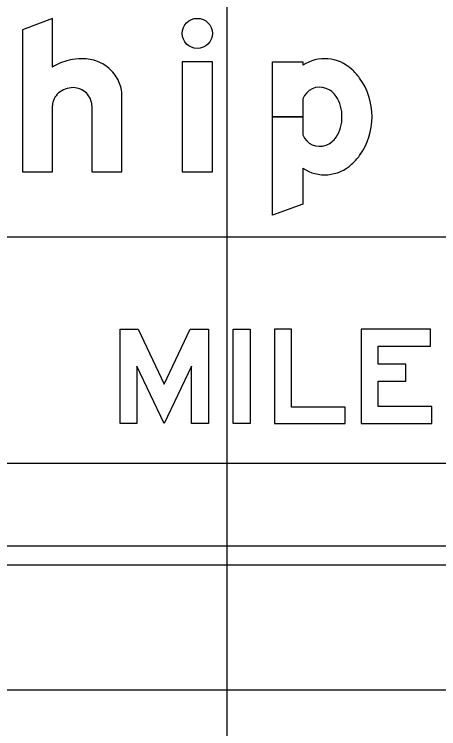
# Model space of a CAD drawing. Extents: x 2193008 to 2198143, y 1236112 to 1237864.
# Drawn here: x 2197044.83 to 2197048.58, y 1237283.85 to 1237290.16 of the extents above; entities that cross this region are included whole.
import ezdxf

# ---------------------------------------------------------------- set-up
doc = ezdxf.new("R2010")
doc.units = 0
for name, color, linetype in [('GSBWFILL', 7, 'Continuous'), ('GSCOLORFILL', 7, 'Continuous'), ('GSOUTLINE', 7, 'Continuous'), ('M-ROADS', 7, 'Continuous')]:
    doc.layers.add(name, color=color, linetype=linetype)

msp = doc.modelspace()

# ---------------------------------------------------------------- linework, layer by layer
at = {"layer": 'GSBWFILL'}
for p, q in [((2197047.3763, 1237289.41), (2197047.3763, 1237289.2504)), ((2197047.3763, 1237289.2504), (2197047.1099, 1237289.2504)), ((2197047.1099, 1237289.2503), (2197047.3763, 1237289.2503)), ((2197047.3763, 1237289.2503), (2197047.3763, 1237289.0908))]:
    msp.add_line(p, q, dxfattribs=at)
for points in [[(2197045.1652, 1237289.6885), (2197045.1652, 1237290.1195), (2197044.8988, 1237290.0167), (2197044.8988, 1237288.7642), (2197045.1652, 1237288.7642), (2197045.1652, 1237289.3484)], [(2197047.1099, 1237289.2504), (2197047.1099, 1237289.7366), (2197047.3763, 1237289.7366), (2197047.3763, 1237289.7048)], [(2197045.5115, 1237289.3484), (2197045.5115, 1237288.7642), (2197045.7779, 1237288.7642), (2197045.7779, 1237289.4361)], [(2197047.3763, 1237288.7959), (2197047.3763, 1237288.4794), (2197047.1099, 1237288.3813), (2197047.1099, 1237289.2503)]]:
    msp.add_lwpolyline(points, dxfattribs=at)
for points in [[(2197046.3107, 1237288.7642), (2197046.5771, 1237288.7642), (2197046.5771, 1237289.7366), (2197046.3107, 1237289.7366)], [(2197046.1524, 1237286.8904), (2197046.3822, 1237287.3739), (2197046.5436, 1237287.3739), (2197046.5436, 1237286.5414), (2197046.3938, 1237286.5414), (2197046.3938, 1237287.0493), (2197046.1524, 1237286.5414), (2197045.9109, 1237287.0493), (2197045.9109, 1237286.5414), (2197045.7611, 1237286.5414), (2197045.7611, 1237287.3739), (2197045.9225, 1237287.3739)], [(2197046.7601, 1237286.5414), (2197046.7601, 1237287.3739), (2197046.9099, 1237287.3739), (2197046.9099, 1237286.5414)], [(2197047.7508, 1237286.5414), (2197047.7508, 1237286.6871), (2197047.2762, 1237286.6871), (2197047.2762, 1237287.3739), (2197047.1264, 1237287.3739), (2197047.1264, 1237286.5414)], [(2197048.5167, 1237286.6913), (2197048.0421, 1237286.6913), (2197048.0421, 1237286.9152), (2197048.2877, 1237286.9152), (2197048.2877, 1237287.0651), (2197048.0421, 1237287.0651), (2197048.0421, 1237287.2241), (2197048.5042, 1237287.2241), (2197048.5042, 1237287.3739), (2197047.8923, 1237287.3739), (2197047.8923, 1237286.5414), (2197048.5167, 1237286.5414)]]:
    msp.add_lwpolyline(points, close=True, dxfattribs=at)
msp.add_ellipse((2197046.4439, 1237289.9863), major_axis=(0, 0.1332), ratio=0.99999, dxfattribs=at)
for centre, major_axis, ratio, start_param, end_param in [((2197045.4229, 1237289.2839), (0, 0.4797), 0.999993, 0.235088, 0.567132), ((2197045.4275, 1237289.2304), (0, 0.5328), 0.999993, 0, 0.219986), ((2197045.4275, 1237289.3882), (0, 0.375), 0.999993, 5.914285, 6.283185), ((2197047.5695, 1237289.4145), (0, 0.3487), 0.999997, 5.531582, 6.870178), ((2197045.4365, 1237289.4115), (0, 0.35), 0.999993, 5.532258, 5.914285), ((2197045.4504, 1237289.4265), (0, 0.3295), 0.999993, 5.130076, 5.532258), ((2197047.5342, 1237289.3477), (0, 0.4221), 0.999997, 5.330424, 5.578482), ((2197045.4721, 1237289.4361), (0, 0.3059), 0.999993, 4.712389, 5.130076), ((2197047.4064, 1237289.2504), (0, 0.5826), 0.999997, 4.712389, 5.339507), ((2197045.339, 1237289.3224), (0, 0.1833), 0.999993, 0.345704, 0.715718), ((2197045.348, 1237289.2976), (0, 0.2097), 0.999993, 0, 0.345704), ((2197045.348, 1237289.339), (0, 0.1683), 0.999993, 5.900624, 6.283185), ((2197045.3498, 1237289.3436), (0, 0.1634), 0.999993, 5.51227, 5.900624), ((2197047.5251, 1237289.3516), (0, 0.1598), 0.999997, 5.918977, 7.479923), ((2197047.5156, 1237289.3267), (0, 0.1865), 0.999997, 5.303244, 5.918977), ((2197045.3253, 1237289.3383), (0, 0.1623), 0.999993, 0.715718, 1.126231), ((2197045.3527, 1237289.3465), (0, 0.1593), 0.999993, 5.115435, 5.51227), ((2197047.415, 1237289.2592), (0, 0.3076), 0.999997, 4.683658, 5.303244), ((2197045.304, 1237289.3484), (0, 0.1388), 0.999993, 1.126231, 1.570796), ((2197045.3571, 1237289.3484), (0, 0.1545), 0.999993, 4.712389, 5.115435), ((2197047.415, 1237289.2416), (0, 0.3076), 0.999997, 4.121534, 4.74112), ((2197047.4064, 1237289.2504), (0, 0.5826), 0.999997, 4.085271, 4.712389), ((2197047.5251, 1237289.1492), (0, 0.1598), 0.999997, 1.944855, 3.5058), ((2197047.5156, 1237289.1741), (0, 0.1865), 0.999997, 3.5058, 4.121534), ((2197047.5342, 1237289.1531), (0, 0.4221), 0.999997, 3.846296, 4.094354), ((2197047.5695, 1237289.0863), (0, 0.3487), 0.999997, 2.5546, 3.893196)]:
    msp.add_ellipse(centre, major_axis=major_axis, ratio=ratio, start_param=start_param, end_param=end_param, dxfattribs=at)
at = {"layer": 'GSCOLORFILL'}
for p, q in [((2197047.3763, 1237289.41), (2197047.3763, 1237289.2504)), ((2197047.3763, 1237289.2504), (2197047.1099, 1237289.2504)), ((2197047.1099, 1237289.2503), (2197047.3763, 1237289.2503)), ((2197047.3763, 1237289.2503), (2197047.3763, 1237289.0908)), ((2197054.4665, 1237285.4592), (2197036.4862, 1237285.4592)), ((2197036.4862, 1237285.2927), (2197054.4665, 1237285.2927))]:
    msp.add_line(p, q, dxfattribs=at)
for points in [[(2197045.1652, 1237289.6885), (2197045.1652, 1237290.1195), (2197044.8988, 1237290.0167), (2197044.8988, 1237288.7642), (2197045.1652, 1237288.7642), (2197045.1652, 1237289.3484)], [(2197047.1099, 1237289.2504), (2197047.1099, 1237289.7366), (2197047.3763, 1237289.7366), (2197047.3763, 1237289.7048)], [(2197045.5115, 1237289.3484), (2197045.5115, 1237288.7642), (2197045.7779, 1237288.7642), (2197045.7779, 1237289.4361)], [(2197047.3763, 1237288.7959), (2197047.3763, 1237288.4794), (2197047.1099, 1237288.3813), (2197047.1099, 1237289.2503)]]:
    msp.add_lwpolyline(points, dxfattribs=at)
for points in [[(2197046.3107, 1237288.7642), (2197046.5771, 1237288.7642), (2197046.5771, 1237289.7366), (2197046.3107, 1237289.7366)], [(2197046.1524, 1237286.8904), (2197046.3822, 1237287.3739), (2197046.5436, 1237287.3739), (2197046.5436, 1237286.5414), (2197046.3938, 1237286.5414), (2197046.3938, 1237287.0493), (2197046.1524, 1237286.5414), (2197045.9109, 1237287.0493), (2197045.9109, 1237286.5414), (2197045.7611, 1237286.5414), (2197045.7611, 1237287.3739), (2197045.9225, 1237287.3739)], [(2197046.7601, 1237286.5414), (2197046.7601, 1237287.3739), (2197046.9099, 1237287.3739), (2197046.9099, 1237286.5414)], [(2197047.7508, 1237286.5414), (2197047.7508, 1237286.6871), (2197047.2762, 1237286.6871), (2197047.2762, 1237287.3739), (2197047.1264, 1237287.3739), (2197047.1264, 1237286.5414)], [(2197048.5167, 1237286.6913), (2197048.0421, 1237286.6913), (2197048.0421, 1237286.9152), (2197048.2877, 1237286.9152), (2197048.2877, 1237287.0651), (2197048.0421, 1237287.0651), (2197048.0421, 1237287.2241), (2197048.5042, 1237287.2241), (2197048.5042, 1237287.3739), (2197047.8923, 1237287.3739), (2197047.8923, 1237286.5414), (2197048.5167, 1237286.5414)]]:
    msp.add_lwpolyline(points, close=True, dxfattribs=at)
msp.add_ellipse((2197046.4439, 1237289.9863), major_axis=(0, 0.1332), ratio=0.99999, dxfattribs=at)
for centre, major_axis, ratio, start_param, end_param in [((2197045.4229, 1237289.2839), (0, 0.4797), 0.999993, 0.235088, 0.567132), ((2197045.4275, 1237289.2304), (0, 0.5328), 0.999993, 0, 0.219986), ((2197045.4275, 1237289.3882), (0, 0.375), 0.999993, 5.914285, 6.283185), ((2197047.5695, 1237289.4145), (0, 0.3487), 0.999997, 5.531582, 6.870178), ((2197045.4365, 1237289.4115), (0, 0.35), 0.999993, 5.532258, 5.914285), ((2197045.4504, 1237289.4265), (0, 0.3295), 0.999993, 5.130076, 5.532258), ((2197047.5342, 1237289.3477), (0, 0.4221), 0.999997, 5.330424, 5.578482), ((2197045.4721, 1237289.4361), (0, 0.3059), 0.999993, 4.712389, 5.130076), ((2197047.4064, 1237289.2504), (0, 0.5826), 0.999997, 4.712389, 5.339507), ((2197045.339, 1237289.3224), (0, 0.1833), 0.999993, 0.345704, 0.715718), ((2197045.348, 1237289.2976), (0, 0.2097), 0.999993, 0, 0.345704), ((2197045.348, 1237289.339), (0, 0.1683), 0.999993, 5.900624, 6.283185), ((2197045.3498, 1237289.3436), (0, 0.1634), 0.999993, 5.51227, 5.900624), ((2197047.5251, 1237289.3516), (0, 0.1598), 0.999997, 5.918977, 7.479923), ((2197047.5156, 1237289.3267), (0, 0.1865), 0.999997, 5.303244, 5.918977), ((2197045.3253, 1237289.3383), (0, 0.1623), 0.999993, 0.715718, 1.126231), ((2197045.3527, 1237289.3465), (0, 0.1593), 0.999993, 5.115435, 5.51227), ((2197047.415, 1237289.2592), (0, 0.3076), 0.999997, 4.683658, 5.303244), ((2197045.304, 1237289.3484), (0, 0.1388), 0.999993, 1.126231, 1.570796), ((2197045.3571, 1237289.3484), (0, 0.1545), 0.999993, 4.712389, 5.115435), ((2197047.415, 1237289.2416), (0, 0.3076), 0.999997, 4.121534, 4.74112), ((2197047.4064, 1237289.2504), (0, 0.5826), 0.999997, 4.085271, 4.712389), ((2197047.5251, 1237289.1492), (0, 0.1598), 0.999997, 1.944855, 3.5058), ((2197047.5156, 1237289.1741), (0, 0.1865), 0.999997, 3.5058, 4.121534), ((2197047.5342, 1237289.1531), (0, 0.4221), 0.999997, 3.846296, 4.094354), ((2197047.5695, 1237289.0863), (0, 0.3487), 0.999997, 2.5546, 3.893196)]:
    msp.add_ellipse(centre, major_axis=major_axis, ratio=ratio, start_param=start_param, end_param=end_param, dxfattribs=at)
at = {"layer": 'GSOUTLINE'}
msp.add_line((2197047.3763, 1237289.41), (2197047.3763, 1237289.0908), dxfattribs=at)
for points in [[(2197045.1652, 1237289.6885), (2197045.1652, 1237290.1195), (2197044.8988, 1237290.0167), (2197044.8988, 1237288.7642), (2197045.1652, 1237288.7642), (2197045.1652, 1237289.3484)], [(2197047.3763, 1237288.7959), (2197047.3763, 1237288.4794), (2197047.1099, 1237288.3813), (2197047.1099, 1237289.7366), (2197047.3763, 1237289.7366), (2197047.3763, 1237289.7048)], [(2197045.5115, 1237289.3484), (2197045.5115, 1237288.7642), (2197045.7779, 1237288.7642), (2197045.7779, 1237289.4361)]]:
    msp.add_lwpolyline(points, dxfattribs=at)
for points in [[(2197046.3107, 1237288.7642), (2197046.5771, 1237288.7642), (2197046.5771, 1237289.7366), (2197046.3107, 1237289.7366)], [(2197046.1524, 1237286.8904), (2197046.3822, 1237287.3739), (2197046.5436, 1237287.3739), (2197046.5436, 1237286.5414), (2197046.3938, 1237286.5414), (2197046.3938, 1237287.0493), (2197046.1524, 1237286.5414), (2197045.9109, 1237287.0493), (2197045.9109, 1237286.5414), (2197045.7611, 1237286.5414), (2197045.7611, 1237287.3739), (2197045.9225, 1237287.3739)], [(2197046.7601, 1237286.5414), (2197046.7601, 1237287.3739), (2197046.9099, 1237287.3739), (2197046.9099, 1237286.5414)], [(2197047.7508, 1237286.5414), (2197047.7508, 1237286.6871), (2197047.2762, 1237286.6871), (2197047.2762, 1237287.3739), (2197047.1264, 1237287.3739), (2197047.1264, 1237286.5414)], [(2197048.5167, 1237286.6913), (2197048.0421, 1237286.6913), (2197048.0421, 1237286.9152), (2197048.2877, 1237286.9152), (2197048.2877, 1237287.0651), (2197048.0421, 1237287.0651), (2197048.0421, 1237287.2241), (2197048.5042, 1237287.2241), (2197048.5042, 1237287.3739), (2197047.8923, 1237287.3739), (2197047.8923, 1237286.5414), (2197048.5167, 1237286.5414)]]:
    msp.add_lwpolyline(points, close=True, dxfattribs=at)
msp.add_ellipse((2197046.4439, 1237289.9863), major_axis=(0, 0.1332), ratio=0.99999, dxfattribs=at)
for centre, major_axis, ratio, start_param, end_param in [((2197045.4229, 1237289.2839), (0, 0.4797), 0.999993, 0.235088, 0.567132), ((2197045.4275, 1237289.2304), (0, 0.5328), 0.999993, 0, 0.219986), ((2197045.4275, 1237289.3882), (0, 0.375), 0.999993, 5.914285, 6.283185), ((2197047.5695, 1237289.4145), (0, 0.3487), 0.999997, 5.531582, 6.870178), ((2197045.4365, 1237289.4115), (0, 0.35), 0.999993, 5.532258, 5.914285), ((2197045.4504, 1237289.4265), (0, 0.3295), 0.999993, 5.130076, 5.532258), ((2197047.5342, 1237289.3477), (0, 0.4221), 0.999997, 5.330424, 5.578482), ((2197045.4721, 1237289.4361), (0, 0.3059), 0.999993, 4.712389, 5.130076), ((2197047.4064, 1237289.2504), (0, 0.5826), 0.999997, 4.712389, 5.339507), ((2197045.339, 1237289.3224), (0, 0.1833), 0.999993, 0.345704, 0.715718), ((2197045.348, 1237289.2976), (0, 0.2097), 0.999993, 0, 0.345704), ((2197045.348, 1237289.339), (0, 0.1683), 0.999993, 5.900624, 6.283185), ((2197045.3498, 1237289.3436), (0, 0.1634), 0.999993, 5.51227, 5.900624), ((2197047.5251, 1237289.3516), (0, 0.1598), 0.999997, 5.918977, 7.479923), ((2197047.5156, 1237289.3267), (0, 0.1865), 0.999997, 5.303244, 5.918977), ((2197045.3253, 1237289.3383), (0, 0.1623), 0.999993, 0.715718, 1.126231), ((2197045.3527, 1237289.3465), (0, 0.1593), 0.999993, 5.115435, 5.51227), ((2197047.415, 1237289.2592), (0, 0.3076), 0.999997, 4.683658, 5.303244), ((2197045.304, 1237289.3484), (0, 0.1388), 0.999993, 1.126231, 1.570796), ((2197045.3571, 1237289.3484), (0, 0.1545), 0.999993, 4.712389, 5.115435), ((2197047.415, 1237289.2416), (0, 0.3076), 0.999997, 4.121534, 4.74112), ((2197047.4064, 1237289.2504), (0, 0.5826), 0.999997, 4.085271, 4.712389), ((2197047.5251, 1237289.1492), (0, 0.1598), 0.999997, 1.944855, 3.5058), ((2197047.5156, 1237289.1741), (0, 0.1865), 0.999997, 3.5058, 4.121534), ((2197047.5342, 1237289.1531), (0, 0.4221), 0.999997, 3.846296, 4.094354), ((2197047.5695, 1237289.0863), (0, 0.3487), 0.999997, 2.5546, 3.893196)]:
    msp.add_ellipse(centre, major_axis=major_axis, ratio=ratio, start_param=start_param, end_param=end_param, dxfattribs=at)
at = {"layer": 'M-ROADS'}
for p, q in [((2197046.7065, 1237258.191), (2197046.7065, 1237318.191)), ((2197024.7065, 1237288.191), (2197154.7065, 1237288.191)), ((2197024.7065, 1237286.191), (2197154.7065, 1237286.191)), ((2197024.7065, 1237284.191), (2197154.7065, 1237284.191))]:
    msp.add_line(p, q, dxfattribs=at)

doc.saveas('drawing.dxf')
